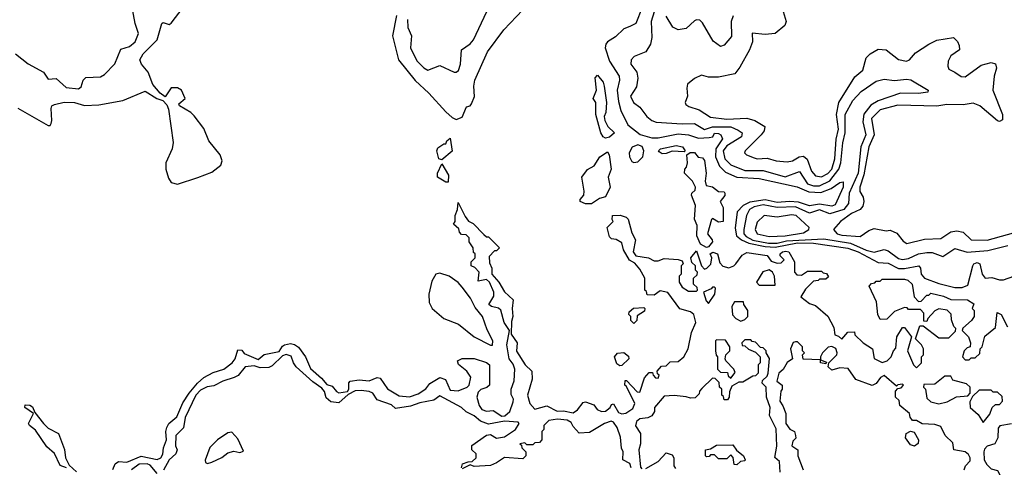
# Model space of a CAD drawing. Extents: x 2472589 to 2662339, y 701009 to 849030.
# Tile 290 of 406: x 2545504 to 2550379, y 792788 to 795004. Entities that reach past the tile are written whole.
import ezdxf

# ---------------------------------------------------------------- set-up
doc = ezdxf.new("R2010")
doc.units = 0

msp = doc.modelspace()

# ---------------------------------------------------------------- linework, layer by layer
at = {"layer": '0CON05XD'}
for points in [[(2545495.6, 794565.6), (2545645, 794480), (2545655, 794480), (2545660, 794490), (2545664, 794506), (2545659.4, 794565), (2545662.8, 794577.2), (2545676.2, 794585), (2545725, 794595.9), (2545775, 794593.8), (2545825, 794580), (2545896.4, 794583.6), (2546015, 794604.2), (2546125, 794650), (2546184.1, 794614.1), (2546213.6, 794603.6), (2546232.3, 794582.3), (2546241.2, 794561.2), (2546264.3, 794395.7), (2546259.4, 794365), (2546227.5, 794295), (2546228.2, 794265), (2546240.4, 794220.4), (2546255, 794199.2), (2546285, 794190), (2546386.8, 794223.2), (2546455, 794249.5), (2546500, 794285), (2546506.7, 794305), (2546496.7, 794335), (2546440.8, 794405), (2546416.4, 794466.4), (2546368.6, 794528.6), (2546352, 794545), (2546295, 794577.5), (2546292.5, 794587.5), (2546322.9, 794615), (2546305, 794656.2), (2546285, 794667.1), (2546255, 794666.7), (2546225, 794622.5), (2546200, 794640), (2546164, 794684), (2546140.8, 794745), (2546106.9, 794785), (2546098.9, 794805), (2546115.5, 794835), (2546185.3, 794904.7), (2546207.5, 794985), (2546215, 794990), (2546245, 794980), (2546255, 794986.7), (2546314.5, 795065.5)], [(2548585.9, 795064.1), (2548555.4, 794985), (2548525, 794971.2), (2548495, 794959.6), (2548455, 794919.4), (2548415, 794894.4), (2548406.1, 794883.9), (2548402.5, 794865), (2548425, 794799.4), (2548472.5, 794725), (2548474.1, 794705), (2548462.4, 794655), (2548468.7, 794598.7), (2548480.2, 794555), (2548515, 794484.5), (2548576.7, 794436.7), (2548635, 794419.3), (2548665, 794419.7), (2548765, 794439.1), (2548815, 794433.7), (2548865, 794418.1), (2548918.5, 794421.5), (2548936.7, 794425), (2548945, 794442.5), (2548965, 794440.6), (2548975.6, 794435), (2548984.3, 794415), (2548951, 794365), (2548948.9, 794325), (2548969.9, 794279.9), (2548998.8, 794248.8), (2549055, 794224), (2549165, 794218), (2549353, 794177), (2549412.3, 794152.3), (2549471.6, 794148.4), (2549521.8, 794168.2), (2549565, 794199.2), (2549581.7, 794201.7), (2549582.2, 794175), (2549541.7, 794088.3), (2549525, 794081.9), (2549465, 794091.3), (2549415, 794083.1), (2549360.6, 794100.6), (2549315, 794104.3), (2549255, 794099.9), (2549195, 794112.5), (2549119.3, 794100.7), (2549086.4, 794085), (2549056.9, 794053.1), (2549046.9, 793973.1), (2549054.2, 793934.2), (2549078.9, 793915), (2549115, 793898.4), (2549195, 793880.8), (2549245, 793878.3), (2549355, 793899.6), (2549435, 793898.2), (2549605, 793874.1), (2549655, 793854.5), (2549755, 793802.1), (2549805, 793798.3), (2549855, 793773.3), (2549885, 793771.9), (2549956.4, 793786.4), (2549964.5, 793775), (2549968.5, 793745), (2549985, 793724.1), (2550055, 793698), (2550135, 793679.1), (2550171.1, 793678.9), (2550199.5, 793690.5), (2550223.8, 793786.2), (2550228.6, 793795), (2550245, 793802.2), (2550258.1, 793795), (2550270, 793745), (2550285, 793724.4), (2550317.9, 793727.9), (2550355, 793716.5), (2550375, 793717.3), (2550455, 793744.3)], [(2545483.3, 794835), (2545545.6, 794785.6), (2545622.5, 794745), (2545645, 794710), (2545685, 794714), (2545735, 794668.5), (2545795, 794662.5), (2545808.7, 794671.3), (2545818.8, 794705), (2545832.3, 794717.7), (2545905, 794721.4), (2545925, 794733.1), (2545975, 794786), (2546005, 794859.2), (2546048.3, 794871.7), (2546075.5, 794895), (2546093.2, 794936.8), (2546076.7, 794985), (2546062.7, 795057.3)], [(2547369.3, 795025), (2547350.4, 794925), (2547380.7, 794805), (2547463.2, 794703.2), (2547530.7, 794640.7), (2547615, 794547.7), (2547645, 794519.4), (2547665, 794510), (2547695, 794522), (2547717, 794573), (2547735, 794577.5), (2547741.7, 794588.3), (2547755.6, 794624.4), (2547752.1, 794675), (2547758.2, 794705), (2547820, 794845), (2547900.9, 794955), (2547995, 795054)], [(2547424.7, 795005), (2547425.5, 794965.5), (2547443.6, 794925), (2547440, 794865), (2547470.9, 794800.9), (2547505, 794765.8), (2547525, 794754.4), (2547585, 794776.9), (2547655, 794744.3), (2547665, 794744.2), (2547676.6, 794753.4), (2547686.9, 794785), (2547691.9, 794855), (2547734.3, 794885), (2547751.5, 794905), (2547817.5, 795045)], [(2548645, 795043.3), (2548630.6, 794995), (2548633.8, 794916.2), (2548627.3, 794882.7), (2548604.4, 794845.6), (2548547.3, 794822.7), (2548531.2, 794805), (2548530, 794785), (2548560, 794745), (2548565.7, 794715.7), (2548557.8, 794672.2), (2548528, 794625), (2548544, 794595), (2548575, 794572), (2548610, 794525), (2548634.8, 794504.8), (2548655, 794496.9), (2548785, 794488.2), (2548845, 794490.4), (2548895, 794461.6), (2548935, 794474.6), (2549024.8, 794474.8), (2549061.8, 794458.2)], [(2549036.2, 795023.8), (2549027.1, 794995), (2549028.5, 794921.5), (2548992.5, 794877.5), (2548975, 794872), (2548938.7, 794898.7), (2548885, 794989.2), (2548871.8, 795001.8), (2548855, 795004.4), (2548845, 794998.9), (2548805, 794961.4), (2548765, 794954.3), (2548737.4, 794967.4), (2548705, 795021.2)], [(2549284.2, 795045.8), (2549298.5, 794995), (2549291.9, 794975), (2549245, 794936.9), (2549195, 794930.5), (2549131.7, 794938.3), (2549132.5, 794895), (2549117.5, 794855), (2549070.2, 794769.8), (2549045, 794737.1), (2548965, 794720), (2548915, 794720), (2548880.7, 794729.3), (2548845, 794713.3), (2548811.2, 794685), (2548806.7, 794665), (2548810, 794625), (2548800, 794595), (2548803.3, 794585), (2548817.5, 794575), (2548868.5, 794558.5), (2548925, 794522.1), (2549005, 794511.2), (2549105, 794516.7), (2549145, 794504.6), (2549192.9, 794475), (2549190, 794455), (2549175.9, 794434.1), (2549096.7, 794355), (2549093.3, 794345), (2549102.5, 794335), (2549140.6, 794320.6), (2549155, 794315.8), (2549205, 794318.8), (2549250, 794305), (2549305, 794300), (2549330, 794305), (2549364.4, 794325.6), (2549385, 794328.6), (2549403.2, 794313.2), (2549425.5, 794255), (2549445, 794231.5), (2549475, 794227.1), (2549505, 794242.9), (2549525.2, 794265), (2549540.2, 794315), (2549547.4, 794412.6), (2549557.9, 794462.1), (2549548.3, 794535), (2549559.3, 794595), (2549638.9, 794721.1), (2549678.1, 794755), (2549694.7, 794815.3), (2549715, 794835.8), (2549755, 794858.6), (2549795, 794854.4), (2549855, 794808), (2549895, 794799.2), (2549910, 794805), (2549939.5, 794840.5), (2550005, 794882.5), (2550045, 794902.5), (2550127, 794917), (2550147, 794897), (2550156.4, 794876.4), (2550156.7, 794855), (2550114.2, 794825.8), (2550101.7, 794798.3), (2550099.2, 794775), (2550105, 794758.8), (2550134.3, 794744.3), (2550165, 794724), (2550185, 794720.8), (2550265, 794778.8), (2550315, 794791.9), (2550335, 794785.8), (2550341.1, 794765), (2550328.6, 794725), (2550322, 794655), (2550371.2, 794535), (2550370.7, 794509.3), (2550355, 794500), (2550345, 794503.3), (2550257.4, 794577.4), (2550225, 794590.4), (2550175, 794583.3), (2550095.4, 794584.6), (2550045, 794576), (2549851.8, 794581.8), (2549765, 794558.5), (2549721.1, 794515), (2549734.7, 794435), (2549708.1, 794375), (2549683.6, 794236.4), (2549664.7, 794175), (2549664.1, 794154.1), (2549680, 794125), (2549683.2, 794105), (2549678.7, 794081.3), (2549665, 794064.4), (2549623.1, 794045), (2549568.8, 794005), (2549533.8, 793965), (2549552, 793945), (2549575, 793937.9), (2549665, 793931.5), (2549708.9, 793961.1), (2549735, 793970.6), (2549795, 793958.9), (2549815, 793963.1), (2549846.8, 793946.8), (2549877.8, 793907.8), (2549896.8, 793896.8), (2549985, 793917.2), (2550065, 793921.5), (2550115, 793954.4), (2550145, 793958.8), (2550175, 793952.5), (2550215, 793914), (2550295, 793912.1), (2550525, 793977.2)], [(2548405, 794417.5), (2548392.5, 794425), (2548381.2, 794445), (2548357.5, 794535), (2548357.5, 794595), (2548343.8, 794615), (2548360, 794655), (2548353.3, 794716.7), (2548365, 794730), (2548392.5, 794695), (2548398.8, 794675), (2548410, 794595), (2548406.7, 794545), (2548398.8, 794525), (2548401.2, 794505), (2548416.1, 794476.1), (2548450, 794445), (2548425, 794423.3), (2548405, 794417.5)], [(2549061.8, 794458.2), (2549081.8, 794445), (2549077.5, 794425), (2549005, 794379.1), (2548987.6, 794355), (2548995, 794315.6), (2549025, 794285.3), (2549095, 794258.1), (2549185, 794258.1), (2549295, 794226.7), (2549365, 794253.1), (2549405, 794192.5), (2549435, 794181.6), (2549465, 794181.8), (2549515, 794206), (2549560.3, 794265), (2549570, 794295), (2549580.5, 794395), (2549592, 794445), (2549591.5, 794535), (2549629.8, 794605), (2549671.3, 794648.7), (2549745, 794700.9), (2549785, 794710), (2549835, 794702.7), (2549895, 794710.5), (2549916.5, 794706.5), (2550002.5, 794655), (2550000, 794645), (2549955, 794638.2), (2549865, 794640), (2549755, 794602.9), (2549719.2, 794580.8), (2549683.8, 794536.2), (2549678.9, 794498.9), (2549693.1, 794435), (2549669.8, 794375), (2549655.1, 794245), (2549610.8, 794145), (2549607.4, 794095), (2549584.7, 794065), (2549515, 794042.5), (2549465, 794062.3), (2549415, 794046.2), (2549345, 794077.3), (2549254.2, 794074.2), (2549185, 794087.7), (2549141.3, 794078.7), (2549118.2, 794065), (2549102.6, 794035), (2549089.4, 793965), (2549090.4, 793945), (2549100.7, 793930.7), (2549135, 793913.2), (2549211.6, 793898.4), (2549255, 793898.5), (2549300.2, 793909.8), (2549485, 793920.2), (2549617.4, 793897.4), (2549695, 793863.8), (2549735, 793852.9), (2549785, 793867.3), (2549805, 793860), (2549855, 793821.4), (2549875, 793817.3), (2549905, 793822), (2549955, 793845.3), (2549995, 793852.3), (2550021.8, 793851.8), (2550075, 793832), (2550135, 793871.9), (2550195, 793853.3), (2550297.8, 793862.2), (2550397.2, 793887.2)], [(2547595, 794310), (2547580, 794315), (2547570, 794355), (2547575, 794370), (2547605, 794390), (2547615, 794390), (2547620, 794405), (2547635, 794417.5), (2547645.8, 794354.2), (2547595, 794310)], [(2548545, 794296.8), (2548565, 794301.4), (2548590, 794325), (2548595.2, 794355), (2548586.7, 794376.7), (2548565, 794384.6), (2548537, 794373), (2548521.6, 794345), (2548523.2, 794325), (2548535, 794302.1), (2548545, 794296.8)], [(2548685, 794340), (2548670, 794350), (2548667.5, 794355), (2548677.5, 794365), (2548755, 794382), (2548786.7, 794375), (2548800, 794355), (2548795, 794350), (2548735, 794353.3), (2548705, 794342.5), (2548685, 794340)], [(2548335, 794092.5), (2548305, 794092.5), (2548280, 794105), (2548280, 794115), (2548297.5, 794135), (2548300, 794155), (2548287.5, 794225), (2548315, 794262.5), (2548349.3, 794280.7), (2548377.5, 794325), (2548415, 794350), (2548422.5, 794335), (2548432.5, 794265), (2548418.8, 794225), (2548427.5, 794175), (2548405, 794126.7), (2548375, 794118.8), (2548335, 794092.5)], [(2548905, 793876.7), (2548875, 793892.5), (2548857.5, 793935), (2548858.8, 793985), (2548846.1, 794016.1), (2548850, 794085), (2548831.2, 794135), (2548832.5, 794145), (2548848.8, 794161.2), (2548850, 794175), (2548836.2, 794205), (2548796.7, 794245), (2548797.5, 794265), (2548805.9, 794274.1), (2548810, 794295), (2548807.5, 794335), (2548823.8, 794346.2), (2548845, 794346.7), (2548864.2, 794324.2), (2548885, 794320), (2548895, 794307.5), (2548903.3, 794245), (2548897.5, 794205), (2548903.6, 794183.6), (2548935, 794177.5), (2548965, 794153.3), (2548991.7, 794151.7), (2548996.4, 794146.4), (2548996.1, 794133.9), (2548972.5, 794105), (2548986.7, 794075), (2548986.7, 794005), (2548965, 794002.5), (2548935, 794020), (2548930, 794015), (2548910, 793945), (2548933.3, 793915), (2548933.8, 793905), (2548915, 793880), (2548905, 793876.7)], [(2547625, 794200), (2547615, 794200), (2547572.5, 794225), (2547572.5, 794245), (2547595, 794290), (2547627.5, 794235), (2547625, 794200)], [(2545965, 792777.5), (2545977.5, 792805), (2545993, 792817), (2546035, 792813.8), (2546105, 792843.3), (2546185, 792827.5), (2546203.3, 792835), (2546213.3, 792853.3), (2546216.7, 792885), (2546231.2, 792925), (2546227.5, 792965), (2546232.5, 792985), (2546242.5, 793005), (2546282.3, 793037.7), (2546312.1, 793107.9), (2546344.2, 793155.8), (2546384.3, 793205.7), (2546416.4, 793233.6), (2546462.3, 793257.7), (2546515.7, 793274.3), (2546556.7, 793305), (2546571.2, 793325), (2546585, 793370), (2546605, 793367.5), (2546615, 793352.5), (2546685, 793322.5), (2546715, 793346.7), (2546788.3, 793361.7), (2546805, 793387.5), (2546816.1, 793393.9), (2546845, 793401.2), (2546865, 793396.2), (2546885, 793383.8), (2546920, 793335), (2546945, 793277.5), (2546999.5, 793229.5), (2547025, 793197.5), (2547050.7, 793190.7), (2547073.1, 793163.1), (2547085, 793157.5), (2547126.7, 793163.3), (2547134.1, 793175.9), (2547134, 793206), (2547140, 793215), (2547185, 793221.2), (2547235, 793216), (2547275, 793232.5), (2547289.3, 793229.3), (2547326.1, 793176.1), (2547382.9, 793142.9), (2547435, 793138), (2547477.1, 793152.9), (2547515, 793177.5), (2547535, 793203.3), (2547585, 793232.5), (2547613, 793223), (2547635, 793170), (2547675, 793166.7), (2547720, 793185), (2547730, 793195), (2547737.5, 793235), (2547717.5, 793265), (2547677, 793297), (2547672.5, 793315), (2547695, 793326.7), (2547755, 793327.5), (2547815, 793307.5), (2547830, 793295), (2547830, 793195), (2547817, 793183), (2547787, 793173), (2547775, 793160), (2547767.5, 793135), (2547778.8, 793095), (2547793.3, 793075), (2547815, 793066.2), (2547849.3, 793069.3), (2547892, 793042), (2547906.4, 793043.6), (2547931.2, 793065), (2547947, 793113), (2547950, 793125), (2547938.3, 793148.3), (2547937.5, 793175), (2547953, 793217), (2547956.7, 793275), (2547948.3, 793298.3), (2547927.5, 793325), (2547916.7, 793395), (2547930, 793465), (2547903.3, 793505), (2547886.1, 793566.1), (2547875, 793576.7), (2547840, 793585), (2547827.5, 793595), (2547852.5, 793635), (2547852.5, 793655), (2547830, 793705), (2547815, 793717.5), (2547775, 793710), (2547780, 793755), (2547758.3, 793778.3), (2547740, 793785), (2547740, 793805), (2547760, 793825), (2547760, 793845), (2547751.7, 793851.7), (2547750, 793875), (2547730, 793905), (2547730, 793925), (2547715, 793940), (2547691.7, 793941.7), (2547681.7, 793951.7), (2547678.3, 793968.3), (2547652.5, 793992.5), (2547660, 794005), (2547660, 794035), (2547672.5, 794065), (2547675, 794100), (2547709.3, 794029.3), (2547726.4, 794006.4)], [(2547726.4, 794006.4), (2547750, 793995), (2547801.7, 793941.7), (2547815, 793930), (2547825, 793930), (2547880, 793875), (2547865, 793860), (2547855, 793860), (2547828.3, 793831.7), (2547830.7, 793800.7), (2547842.5, 793775), (2547842.5, 793745), (2547877.5, 793705), (2547905, 793657.5), (2547947, 793617), (2547942.5, 793575), (2547946.7, 793535), (2547939.3, 793510.7), (2547937, 793447), (2547966.7, 793405), (2547964, 793364), (2548007.5, 793295), (2548040, 793265), (2548042.5, 793225), (2548018, 793145), (2548030, 793105), (2548055, 793076.7), (2548115, 793092.5), (2548165, 793066), (2548197.3, 793067.3), (2548245, 793058.6), (2548267, 793073), (2548295, 793110), (2548305, 793112.5), (2548347, 793097), (2548363.3, 793075), (2548385, 793064), (2548405, 793066.7), (2548427.5, 793085), (2548435, 793100), (2548445, 793102.5), (2548469.2, 793059.2), (2548485, 793052.5), (2548505, 793055.7), (2548539.7, 793080.3), (2548550, 793105), (2548508.3, 793188.3), (2548500, 793195), (2548501.7, 793218.3), (2548508.3, 793218.3), (2548561.7, 793161.7), (2548575, 793160), (2548598.3, 793231.7), (2548621.7, 793258.3), (2548638.3, 793258.3), (2548640, 793245), (2548651.7, 793231.7), (2548665, 793230), (2548670, 793245), (2548661.7, 793251.7), (2548660, 793265), (2548681.7, 793288.3), (2548705, 793290), (2548725, 793310), (2548765, 793312.5), (2548793.3, 793335), (2548813.8, 793375), (2548830, 793455), (2548852.5, 793505), (2548842.5, 793545), (2548825, 793557.5), (2548773.6, 793573.6), (2548713.6, 793653.6), (2548675, 793662.5), (2548645, 793640), (2548611.7, 793641.7), (2548608.3, 793658.3), (2548600, 793665), (2548600, 793725), (2548575, 793770), (2548549.3, 793799.3), (2548523.9, 793813.9), (2548493.8, 793865), (2548485, 793900), (2548457, 793917), (2548435, 793920), (2548425, 793930), (2548412.5, 793975), (2548442.5, 794005), (2548437.5, 794015), (2548440, 794035), (2548476.7, 794036.7), (2548507, 794027), (2548517, 794017), (2548535, 793950), (2548553.3, 793915), (2548542.5, 793855), (2548555.8, 793835.8), (2548617.5, 793825), (2548645, 793810), (2548665, 793810), (2548695, 793822.5), (2548765, 793817.5), (2548785, 793810), (2548790, 793795), (2548780, 793785), (2548780, 793745), (2548770, 793735), (2548770, 793705), (2548785, 793680), (2548815, 793660), (2548855, 793660), (2548860, 793665), (2548858.3, 793678.3), (2548840, 793695), (2548840, 793725), (2548858.3, 793741.7), (2548860, 793755), (2548850, 793765), (2548850, 793785), (2548833, 793803), (2548827.5, 793825), (2548855, 793860), (2548880, 793785), (2548895, 793770), (2548906.4, 793773.6), (2548925.9, 793794.1), (2548931.2, 793825), (2548923.3, 793845), (2548936.4, 793853.6), (2548960, 793845), (2548970.5, 793800.5), (2548985, 793783.8), (2549015, 793776.7), (2549040, 793785), (2549050, 793795), (2549080.7, 793839.3), (2549105, 793851.2), (2549205, 793836.2), (2549225, 793808.8), (2549255, 793798.8), (2549275, 793801.2), (2549290, 793815), (2549270, 793835), (2549270, 793845), (2549281.2, 793855), (2549297.9, 793857.9), (2549312.5, 793855), (2549340, 793805), (2549340, 793755), (2549351.7, 793741.7), (2549375, 793740), (2549405, 793760), (2549475, 793760), (2549481.7, 793751.7), (2549498.3, 793748.3), (2549508.3, 793731.7), (2549495, 793720), (2549465, 793720), (2549457, 793713), (2549435, 793710), (2549395, 793670), (2549371.7, 793631.7), (2549415, 793600), (2549445, 793590), (2549506.4, 793536.4), (2549535, 793480), (2549540, 793445), (2549558.3, 793438.3), (2549575, 793422.5), (2549605, 793457.5), (2549638.3, 793458.3), (2549640, 793445), (2549680, 793405), (2549727.5, 793375), (2549735, 793327.5), (2549775, 793306.7), (2549800, 793315), (2549820, 793335), (2549830, 793365), (2549841.7, 793378.3), (2549847.5, 793435), (2549875, 793480), (2549885, 793480), (2549920, 793435), (2549900, 793365), (2549930, 793295), (2549945, 793280), (2549970, 793305), (2549970, 793335), (2549980, 793345), (2549980, 793375), (2549970, 793395), (2549940, 793425), (2549961.7, 793488.3), (2549978.3, 793488.3), (2550055, 793430), (2550105, 793430), (2550138.3, 793461.7), (2550140, 793475), (2550130, 793485), (2550118.3, 793518.3), (2550117, 793547), (2550097, 793567), (2550055, 793572.5), (2550035, 793562.5), (2550000, 793525), (2549995, 793510), (2549981.7, 793511.7), (2549981.7, 793531.7), (2549981.7, 793551.7), (2549965, 793570), (2549905, 793570), (2549898.3, 793578.3), (2549885, 793580), (2549835, 793560), (2549798.3, 793521.7), (2549765, 793520), (2549752.5, 793545), (2549747, 793607), (2549710, 793685), (2549721.7, 793698.3), (2549738.3, 793701.7), (2549745, 793710), (2549765, 793710), (2549775, 793720), (2549885, 793720), (2549902.5, 793715), (2549922.5, 793695), (2549933, 793633), (2549955, 793610), (2549968.3, 793611.7), (2549995, 793640), (2550005, 793640), (2550015, 793650), (2550077.5, 793635), (2550115, 793618.8), (2550197.5, 793617.5), (2550228.3, 793598.3), (2550220, 793575), (2550230, 793565), (2550230, 793535), (2550217.5, 793515), (2550173.6, 793476.4), (2550170, 793465), (2550202.5, 793435), (2550212.5, 793405), (2550210, 793385), (2550195, 793380), (2550180, 793365), (2550172.5, 793335), (2550185, 793320), (2550205, 793320), (2550215, 793330), (2550235, 793330), (2550258.3, 793351.7), (2550260, 793375), (2550270, 793385), (2550283, 793437), (2550335, 793480), (2550343.3, 793555), (2550363.3, 793545), (2550396, 793484)], [(2549215, 793930.9), (2549295, 793934.8), (2549385, 793949.5), (2549412, 793965), (2549413.3, 793975), (2549348.8, 794035), (2549325, 794038.5), (2549255, 794026.4), (2549190, 794035), (2549155, 794002.5), (2549146, 793965), (2549156.2, 793945), (2549215, 793930.9)], [(2547835, 793393.1), (2547845, 793393.1), (2547847.1, 793415), (2547819.3, 793469.3), (2547796, 793535), (2547759.9, 793579.9), (2547736.2, 793625), (2547695, 793680.4), (2547675, 793703.8), (2547631.4, 793735), (2547585, 793750), (2547565, 793744.5), (2547545, 793709.2), (2547530.8, 793645), (2547531.2, 793605), (2547546.1, 793575), (2547605, 793525.3), (2547676.6, 793496.6), (2547753.8, 793435), (2547835, 793393.1)], [(2549245, 793690), (2549241.2, 793735), (2549231.2, 793755), (2549215, 793766), (2549184.1, 793755.9), (2549152.5, 793705), (2549165, 793690), (2549245, 793690)], [(2548915, 793600), (2548946.7, 793645), (2548950, 793675), (2548945, 793680), (2548935, 793680), (2548928.3, 793671.7), (2548890, 793655), (2548903, 793613), (2548915, 793600)], [(2549075, 793512.5), (2549095, 793520), (2549110, 793535), (2549110, 793565), (2549090, 793595), (2549088.3, 793608.3), (2549043, 793607), (2549030, 793585), (2549033, 793543), (2549050, 793525), (2549075, 793512.5)], [(2548545, 793500), (2548530, 793515), (2548530, 793535), (2548520, 793545), (2548521.7, 793558.3), (2548543, 793577), (2548595, 793580), (2548600, 793575), (2548598.3, 793561.7), (2548561.7, 793538.3), (2548560, 793515), (2548545, 793500)], [(2549270, 792765), (2549267, 792817), (2549243, 792837), (2549252.5, 792892.5), (2549249.3, 792979.3), (2549216.7, 793045), (2549220, 793085), (2549202.5, 793135), (2549200, 793185), (2549180, 793205), (2549181.7, 793218.3), (2549205, 793240), (2549210, 793255), (2549217, 793327), (2549200, 793355), (2549200, 793365), (2549185, 793380), (2549171.7, 793381.7), (2549148.3, 793408.3), (2549131.7, 793411.7), (2549125, 793420), (2549095, 793420), (2549080, 793405), (2549081.7, 793391.7), (2549095, 793390), (2549113, 793373), (2549148.3, 793358.3), (2549170, 793335), (2549170, 793305), (2549160, 793295), (2549160, 793255), (2549148.3, 793241.7), (2549135, 793240), (2549085, 793210), (2549065, 793210), (2549030.7, 793189.3), (2549018.3, 793161.7), (2549017.5, 793135), (2549008.3, 793121.7), (2548991.7, 793121.7), (2548988.3, 793138.3), (2548980, 793145), (2548980, 793175), (2548970, 793185), (2548968.3, 793208.3), (2548948.3, 793228.3), (2548935, 793230), (2548881.7, 793178.3), (2548870, 793165), (2548868.3, 793151.7), (2548848.3, 793131.7), (2548825, 793130), (2548805, 793137.5), (2548745, 793143.3), (2548695, 793141.2), (2548647.5, 793085), (2548647.5, 793065), (2548635, 793042.5), (2548615, 793033.3), (2548575, 793027.5), (2548557.5, 793015), (2548553, 792993), (2548577.5, 792955), (2548577.5, 792905), (2548570, 792875), (2548578.3, 792788.3), (2548585, 792780)], [(2549025, 793230), (2549047, 793257), (2549040, 793275), (2549000, 793315), (2548997.5, 793325), (2549000, 793345), (2549020, 793365), (2549020, 793385), (2548998.3, 793418.3), (2548955, 793420), (2548950, 793415), (2548950, 793365), (2548953, 793343), (2548960, 793335), (2548960, 793275), (2548975, 793260), (2549008.3, 793258.3), (2549011.7, 793241.7), (2549025, 793230)], [(2550180, 792775), (2550186.7, 792795), (2550209.7, 792820.3), (2550211.1, 792835), (2550202.5, 792852.5), (2550185.5, 792865.5), (2550130, 792875), (2550125, 792910), (2550086.7, 792945), (2550065, 792990), (2550035, 793000), (2549973, 793003), (2549945, 793020), (2549925, 793020), (2549913, 793037), (2549910, 793055), (2549862.5, 793095), (2549858.3, 793118.3), (2549840, 793135), (2549840, 793165), (2549851.7, 793178.3), (2549868.3, 793181.7), (2549880, 793195), (2549875, 793200), (2549853, 793197), (2549845, 793190), (2549785, 793242.5), (2549767, 793233), (2549745, 793202.5), (2549725, 793193.3), (2549645, 793223.3), (2549607, 793277), (2549565, 793280), (2549525, 793270), (2549507.5, 793285), (2549510, 793305), (2549550, 793345), (2549552.5, 793355), (2549545.9, 793375.9), (2549525, 793386.7), (2549507, 793383), (2549480, 793355), (2549470, 793335), (2549470, 793320), (2549498.3, 793308.3), (2549495, 793300), (2549470, 793305), (2549470, 793320), (2549383.6, 793323.6), (2549380, 793345), (2549390, 793355), (2549380, 793365), (2549380, 793385), (2549355, 793410), (2549345, 793410), (2549333.9, 793406.1), (2549320, 793375), (2549330, 793325), (2549303.6, 793306.4), (2549285, 793272.5), (2549262.5, 793255), (2549253.3, 793215), (2549278.8, 793195), (2549280, 793175), (2549273.3, 793165), (2549267.5, 793115), (2549283.3, 793093.3), (2549297.5, 793055), (2549297.5, 793005), (2549317, 792977), (2549340, 792965), (2549346.1, 792946.1), (2549346.7, 792933.3), (2549333, 792917), (2549327.5, 792895), (2549357.5, 792875), (2549357.5, 792845), (2549383.8, 792775)], [(2548475, 793290), (2548460.7, 793300.7), (2548450, 793335), (2548465, 793353.3), (2548495, 793357.5), (2548518.3, 793338.3), (2548520, 793325), (2548485, 793292.5), (2548475, 793290)], [(2547691.2, 792785), (2547696.7, 792805), (2547725, 792816.2), (2547745, 792816.7), (2547763.8, 792835), (2547763.8, 792855), (2547743.3, 792875), (2547743.6, 792896.4), (2547815, 792947.5), (2547835, 792950), (2547865, 792933.3), (2547905, 792938.8), (2547960, 792975), (2547977.5, 793005), (2547971.7, 793011.7), (2547905, 793017.5), (2547825, 793002.5), (2547786.4, 793016.4), (2547755, 793042.5), (2547715, 793062.5), (2547692.5, 793085), (2547585, 793142.5), (2547555, 793120), (2547485, 793107.5), (2547439.3, 793090.7), (2547365, 793080), (2547345, 793097.5), (2547275, 793122.5), (2547252.5, 793155), (2547234.1, 793164.1), (2547195, 793168.8), (2547165, 793166.7), (2547130.5, 793149.5), (2547085, 793107.5), (2547045, 793112.5), (2547021.7, 793131.7), (2547013.9, 793163.9), (2546999.7, 793179.7), (2546955, 793211.2), (2546873.3, 793285), (2546860, 793305), (2546849.3, 793339.3), (2546823.9, 793346.1), (2546805, 793340), (2546755, 793290), (2546738, 793282), (2546695, 793280), (2546665, 793290), (2546620, 793285), (2546586.4, 793243.6), (2546567, 793233), (2546510, 793215), (2546465, 793191.2), (2546432.7, 793187.3), (2546399.7, 793170.3), (2546376, 793145), (2546323.3, 793035), (2546316.1, 792983.9), (2546277.5, 792945), (2546276.2, 792895), (2546283.3, 792875), (2546276.7, 792855), (2546244.1, 792825.9), (2546216.1, 792773.9)], [(2550055, 793102.5), (2550097, 793113), (2550143, 793137), (2550198.3, 793141.7), (2550210, 793155), (2550210, 793185), (2550191.7, 793201.7), (2550125, 793220), (2550115, 793240), (2550085, 793240), (2550035, 793200), (2549981.7, 793198.3), (2549980, 793185), (2549990, 793175), (2549995, 793130), (2550015, 793112.5), (2550055, 793102.5)], [(2550275, 793010), (2550308.3, 793051.7), (2550320, 793085), (2550335, 793100), (2550355, 793100), (2550370, 793115), (2550368.3, 793138.3), (2550345, 793160), (2550325, 793160), (2550315, 793170), (2550255, 793170), (2550221.7, 793138.3), (2550208.3, 793111.7), (2550210, 793085), (2550249.3, 793049.3), (2550275, 793010)], [(2545736.4, 792786.4), (2545705, 792797.5), (2545677.3, 792857.3), (2545639.5, 792889.5), (2545582.7, 792972.7), (2545553.3, 792995), (2545548.8, 793005), (2545572.5, 793055), (2545530, 793085), (2545531.7, 793098.3), (2545555, 793096.2), (2545567.7, 793087.7), (2545580, 793060), (2545622.5, 793005), (2545645, 792982.5), (2545696.4, 792956.4), (2545726.4, 792876.4), (2545731.2, 792835), (2545748.8, 792798.8), (2545785.8, 792765.8)], [(2548532.5, 792785), (2548525, 792807.5), (2548490, 792825), (2548492.5, 792865), (2548483.6, 792883.6), (2548478.3, 792938.3), (2548463.3, 792985), (2548445, 793012.5), (2548433.6, 793016.4), (2548400, 793005), (2548325, 792960), (2548275, 792957.5), (2548245, 792990), (2548235, 793010), (2548215, 793022.5), (2548166.4, 793026.4), (2548125, 793020), (2548100, 792995), (2548100, 792975), (2548090, 792965), (2548090, 792925), (2548078.3, 792911.7), (2548055, 792910), (2548045, 792900), (2548015, 792900), (2548005, 792910), (2547980, 792905), (2547988.3, 792898.3), (2547990, 792885), (2548010, 792865), (2548010, 792845), (2547995, 792830), (2547905, 792837.5), (2547865, 792810), (2547835, 792797.5), (2547755, 792792.5), (2547735, 792800), (2547695, 792780)], [(2550415, 793003.3), (2550357, 792993), (2550348.3, 792981.7), (2550346.7, 792935), (2550332.5, 792905), (2550295, 792892.5), (2550281.4, 792878.6), (2550277.8, 792865), (2550280, 792825), (2550292.4, 792802.4), (2550315, 792780), (2550345, 792772.5), (2550360, 792745), (2550355, 792740), (2550338.3, 792741.7), (2550328.3, 792731.7), (2550322.5, 792705), (2550283.6, 792616.4), (2550282.5, 792575), (2550290, 792545), (2550335, 792517.5), (2550362.4, 792482.4), (2550385.7, 792465)], [(2546435, 792807.5), (2546455, 792813.3), (2546505, 792836.7), (2546535, 792860), (2546565, 792868.8), (2546595, 792861.2), (2546612.5, 792867.5), (2546585, 792929.1), (2546555, 792962.9), (2546535, 792959.2), (2546483.8, 792925), (2546445, 792886.2), (2546422.9, 792822.9), (2546425, 792812.5), (2546435, 792807.5)], [(2549935, 792893.8), (2549915, 792898.8), (2549890, 792935), (2549893.3, 792955), (2549915, 792966.7), (2549933, 792963), (2549953.8, 792925), (2549953.6, 792906.4), (2549935, 792893.8)], [(2549055, 792800), (2549041.7, 792801.7), (2549037, 792837), (2549025, 792850), (2549005, 792830), (2548965, 792830), (2548945, 792850), (2548925, 792850), (2548918.3, 792841.7), (2548905, 792840), (2548900, 792845), (2548900, 792875), (2548925, 792880), (2548955, 792897.5), (2549035, 792900), (2549053.3, 792873.3), (2549087.5, 792845), (2549096.7, 792825), (2549095, 792820), (2549073, 792817), (2549055, 792800)], [(2548605, 792782.5), (2548665, 792817.5), (2548705, 792860), (2548735, 792850), (2548742.5, 792835), (2548742.5, 792795), (2548751.7, 792781.7)], [(2546185, 792757.5), (2546149.7, 792799.7), (2546135, 792806), (2546096.5, 792803.5), (2546057.5, 792775)]]:
    msp.add_lwpolyline(points, dxfattribs=at)

doc.saveas('drawing.dxf')
